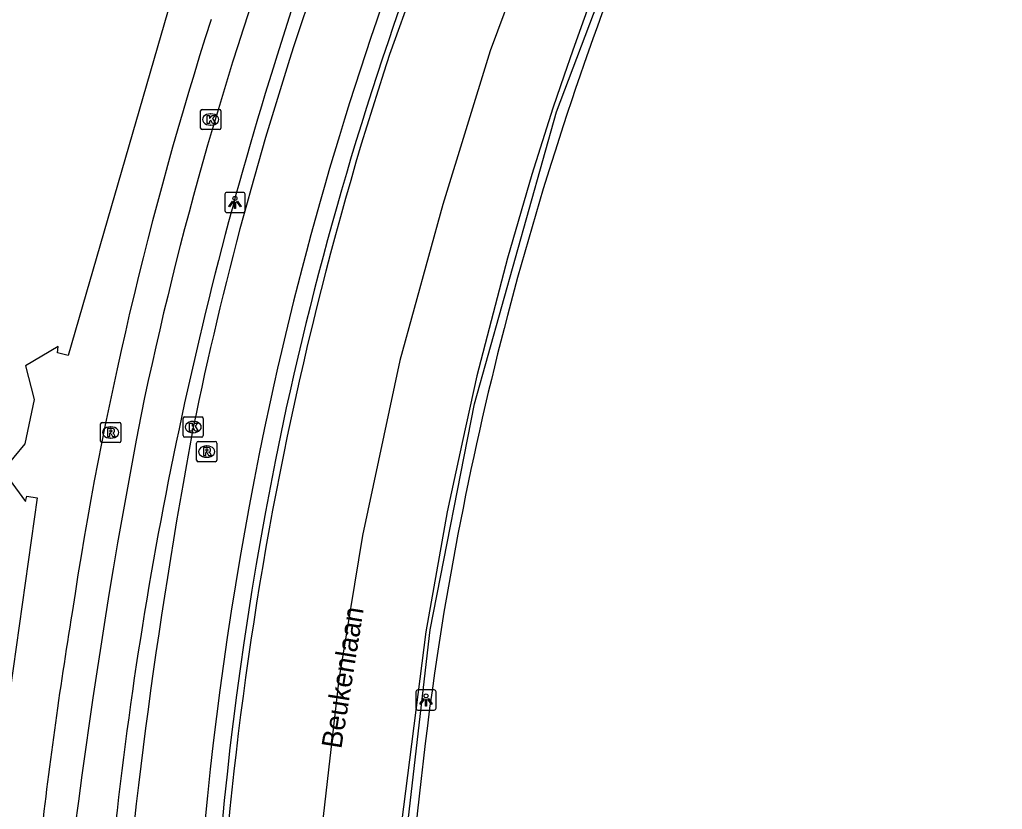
# Model space of a CAD drawing. Extents: x 158352 to 159489, y 383828 to 384597.
# Drawn here: x 159242.13 to 159290.84, y 384117.33 to 384156.46 of the extents above; entities that cross this region are included whole.
import ezdxf

# ---------------------------------------------------------------- set-up
doc = ezdxf.new("R2010")
doc.units = 0
for name, color, linetype in [('IMGEO_Fietspad_gesloten', 7, 'Continuous'), ('IMGEO_Kolk', 7, 'Continuous'), ('IMGEO_Lichtpunt', 7, 'Continuous'), ('IMGEO_Lijnafwatering', 7, 'Continuous'), ('IMGEO_Muur', 7, 'Continuous'), ('IMGEO_Openbare_ruimte_label', 7, 'Continuous'), ('IMGEO_Pand', 7, 'Continuous'), ('IMGEO_Rijbaan_regionaal_gesloten', 7, 'Continuous'), ('IMGEO_Rioolput', 7, 'Continuous'), ('IMGEO_Voetpad_open', 7, 'Continuous')]:
    doc.layers.add(name, color=color, linetype=linetype)

msp = doc.modelspace()

# ---------------------------------------------------------------- linework, layer by layer
at = {"layer": 'IMGEO_Fietspad_gesloten'}
for centre, radius, start, end in [((159423.293, 384100.667), 178.849, 159.50752, 168.31277), ((159446.053, 384094.642), 200.375, 161.8048, 173.89034), ((159570.29, 384074.757), 328.076, 169.08206, 176.31487)]:
    msp.add_arc(centre, radius, start, end, dxfattribs=at)
at = {"layer": 'IMGEO_Kolk'}
for p, q in [((159251.175, 384152.011), (159252.027, 384152.011)), ((159251.1, 384151.085), (159251.1, 384151.937)), ((159251.588, 384151.791), (159251.613, 384151.791)), ((159252.101, 384151.937), (159252.101, 384151.085)), ((159252.027, 384151.011), (159251.175, 384151.011)), ((159251.611, 384151.231), (159251.586, 384151.231)), ((159250.233, 384135.847), (159250.233, 384136.699)), ((159250.308, 384136.773), (159251.16, 384136.773)), ((159250.721, 384136.553), (159250.746, 384136.553)), ((159251.234, 384136.699), (159251.234, 384135.847)), ((159250.744, 384135.993), (159250.719, 384135.993)), ((159251.16, 384135.773), (159250.308, 384135.773))]:
    msp.add_line(p, q, dxfattribs=at)
for points in [[(159251.175, 384152.011), (159252.027, 384152.011)], [(159251.1, 384151.085), (159251.1, 384151.937)], [(159251.421, 384151.711), (159251.544, 384151.711), (159251.544, 384151.56), (159251.674, 384151.711), (159251.838, 384151.711), (159251.692, 384151.56), (159251.845, 384151.311), (159251.693, 384151.311), (159251.608, 384151.475), (159251.544, 384151.408), (159251.544, 384151.311), (159251.421, 384151.311), (159251.421, 384151.711)], [(159252.101, 384151.937), (159252.101, 384151.085)], [(159252.027, 384151.011), (159251.175, 384151.011)], [(159250.233, 384135.847), (159250.233, 384136.699)], [(159250.308, 384136.773), (159251.16, 384136.773)], [(159250.554, 384136.473), (159250.677, 384136.473), (159250.677, 384136.322), (159250.807, 384136.473), (159250.971, 384136.473), (159250.825, 384136.322), (159250.978, 384136.073), (159250.826, 384136.073), (159250.741, 384136.237), (159250.677, 384136.17), (159250.677, 384136.073), (159250.554, 384136.073), (159250.554, 384136.473)], [(159251.234, 384136.699), (159251.234, 384135.847)], [(159251.16, 384135.773), (159250.308, 384135.773)]]:
    msp.add_lwpolyline(points, dxfattribs=at)
for centre, start, end in [((159251.177, 384151.935), 91.552, 178.448), ((159251.177, 384151.935), 91.552, 178.448), ((159252.025, 384151.935), 1.552, 88.448), ((159252.025, 384151.935), 1.552, 88.448), ((159251.177, 384151.087), 181.552, 268.448), ((159251.177, 384151.087), 181.552, 268.448), ((159252.025, 384151.087), 271.552, 358.448), ((159252.025, 384151.087), 271.552, 358.448), ((159250.31, 384136.697), 91.552, 178.448), ((159250.31, 384136.697), 91.552, 178.448), ((159251.158, 384136.697), 1.552, 88.448), ((159251.158, 384136.697), 1.552, 88.448), ((159250.31, 384135.849), 181.552, 268.448), ((159250.31, 384135.849), 181.552, 268.448), ((159251.158, 384135.849), 271.552, 358.448), ((159251.158, 384135.849), 271.552, 358.448)]:
    msp.add_arc(centre, 0.0765, start, end, dxfattribs=at)
for centre, major_axis, ratio, start_param, end_param in [((159251.587, 384151.511), (-0.387, 0.002), 0.722429, 4.712389, 7.853982), ((159251.612, 384151.511), (-0.39, 0.002), 0.717154, 1.570796, 4.712389), ((159250.72, 384136.273), (-0.387, 0.002), 0.722429, 4.712389, 7.853982), ((159250.745, 384136.273), (-0.39, 0.002), 0.717154, 1.570796, 4.712389)]:
    msp.add_ellipse(centre, major_axis=major_axis, ratio=ratio, start_param=start_param, end_param=end_param, dxfattribs=at)
at = {"layer": 'IMGEO_Lichtpunt'}
for p, q in [((159252.306, 384147.805), (159252.306, 384146.998)), ((159252.306, 384147.805), (159252.306, 384146.998)), ((159253.208, 384147.9), (159252.4, 384147.9)), ((159253.208, 384147.9), (159252.4, 384147.9)), ((159253.302, 384146.998), (159253.302, 384147.805)), ((159253.302, 384146.998), (159253.302, 384147.805)), ((159252.4, 384146.904), (159253.208, 384146.904)), ((159252.4, 384146.904), (159253.208, 384146.904)), ((159262.678, 384123.25), (159261.87, 384123.25)), ((159262.678, 384123.25), (159261.87, 384123.25)), ((159261.776, 384123.155), (159261.776, 384122.348)), ((159261.776, 384123.155), (159261.776, 384122.348)), ((159262.772, 384122.348), (159262.772, 384123.155)), ((159262.772, 384122.348), (159262.772, 384123.155)), ((159261.87, 384122.254), (159262.678, 384122.254)), ((159261.87, 384122.254), (159262.678, 384122.254))]:
    msp.add_line(p, q, dxfattribs=at)
for points in [[(159252.68, 384147.469), (159252.719, 384147.441), (159252.531, 384147.179), (159252.493, 384147.206), (159252.68, 384147.469)], [(159252.782, 384147.421), (159252.829, 384147.421), (159252.829, 384147.099), (159252.782, 384147.099), (159252.782, 384147.421)], [(159252.892, 384147.441), (159252.93, 384147.468), (159253.117, 384147.206), (159253.078, 384147.178), (159252.892, 384147.441)], [(159262.15, 384122.819), (159262.189, 384122.791), (159262.001, 384122.529), (159261.963, 384122.556), (159262.15, 384122.819)], [(159262.252, 384122.771), (159262.299, 384122.771), (159262.299, 384122.449), (159262.252, 384122.449), (159262.252, 384122.771)], [(159262.362, 384122.791), (159262.4, 384122.818), (159262.587, 384122.556), (159262.548, 384122.528), (159262.362, 384122.791)]]:
    msp.add_lwpolyline(points, dxfattribs=at)
for centre in [(159252.805, 384147.603), (159262.275, 384122.953)]:
    msp.add_circle(centre, 0.0994, dxfattribs=at)
for centre, start, end in [((159252.4, 384147.805), 90, 180), ((159252.4, 384147.805), 90, 180), ((159253.208, 384147.805), 0, 90), ((159253.208, 384147.805), 0, 90), ((159252.4, 384146.998), 180, 270), ((159252.4, 384146.998), 180, 270), ((159253.208, 384146.998), 270, 0), ((159253.208, 384146.998), 270, 360), ((159261.87, 384123.155), 90, 180), ((159261.87, 384123.155), 90, 180), ((159262.678, 384123.155), 0, 90), ((159262.678, 384123.155), 0, 90), ((159261.87, 384122.348), 180, 270), ((159261.87, 384122.348), 180, 270), ((159262.678, 384122.348), 270, 0), ((159262.678, 384122.348), 270, 360)]:
    msp.add_arc(centre, 0.0946, start, end, dxfattribs=at)
at = {"layer": 'IMGEO_Lijnafwatering'}
for points in [[(159277.28, 384173.336), (159275.906, 384170.483), (159274.824, 384168.133), (159272.772, 384163.384), (159271.802, 384160.986), (159270.567, 384157.765), (159269.959, 384156.109), (159269.535, 384154.897)], [(159269.535, 384154.897), (159269.118, 384153.705), (159268.568, 384152.07), (159267.52, 384148.785), (159266.306, 384144.648), (159264.788, 384138.806), (159264.099, 384135.651)], [(159264.099, 384135.651), (159263.316, 384132.067), (159262.259, 384126.125), (159260.957, 384115.903)]]:
    msp.add_lwpolyline(points, dxfattribs=at)
at = {"layer": 'IMGEO_Muur'}
msp.add_lwpolyline([(159262.877, 384161.42), (159260.47, 384154.737)], dxfattribs=at)
for centre, radius, start, end in [((159422.322, 384100.525), 170.962, 158.4217, 167.60222), ((159425.141, 384100.41), 173.401, 161.74161, 171.6113), ((159428.493, 384099.924), 177.12, 167.84087, 181.44637), ((159427.917, 384099.721), 176.248, 171.52156, 181.22289)]:
    msp.add_arc(centre, radius, start, end, dxfattribs=at)
at = {"layer": 'IMGEO_Pand'}
msp.add_lwpolyline([(159250.188, 384159.332), (159244.538, 384139.822), (159244.004, 384139.953), (159244.045, 384140.269), (159242.416, 384139.313), (159242.857, 384137.643), (159242.392, 384135.444), (159241.299, 384134.114), (159242.428, 384132.585), (159242.489, 384132.849), (159243, 384132.767), (159240.163, 384112.68)], dxfattribs=at)
at = {"layer": 'IMGEO_Rijbaan_regionaal_gesloten'}
for points in [[(159260.803, 384111.778), (159262.475, 384126.232), (159264.678, 384137.417), (159268.735, 384151.895), (159274.068, 384165.954), (159278.21, 384174.788), (159279.041, 384176.526), (159283.476, 384184.645), (159283.856, 384185.315), (159290.842, 384196.371)], [(159281.68, 384189.635), (159276.714, 384180.808), (159273.22, 384173.893), (159271.418, 384169.994), (159268.255, 384162.454), (159265.459, 384154.913), (159263.105, 384147.3), (159260.972, 384139.575), (159259.133, 384130.895), (159257.956, 384123.759), (159257.036, 384115.814), (159256.668, 384111.768), (159256.448, 384107.759), (159256.374, 384103.824), (159256.337, 384099.851), (159257.073, 384078.885), (159257.992, 384055.492), (159258.838, 384034.563), (159261.56, 384009.074), (159263.73, 383989.138), (159264.746, 383979.804)]]:
    msp.add_lwpolyline(points, dxfattribs=at)
for centre, radius, start, end in [((159424.366, 384100.491), 177.278, 154.44809, 168.3553), ((159426.633, 384099.786), 165.736, 156.50994, 170.96437), ((159419.551, 384101.572), 168.878, 158.46247, 167.70632), ((159429.566, 384099.65), 179.073, 167.78789, 181.28744), ((159521.206, 384085.822), 275.135, 169.43398, 175.72887), ((159431.811, 384099.787), 170.851, 171.23724, 180.65729)]:
    msp.add_arc(centre, radius, start, end, dxfattribs=at)
at = {"layer": 'IMGEO_Rioolput'}
for p, q in [((159246.143, 384135.578), (159246.143, 384136.43)), ((159246.218, 384136.504), (159247.07, 384136.504)), ((159247.144, 384136.43), (159247.144, 384135.578)), ((159246.631, 384136.284), (159246.656, 384136.284)), ((159247.07, 384135.504), (159246.218, 384135.504)), ((159246.654, 384135.724), (159246.629, 384135.724)), ((159250.903, 384134.63), (159250.903, 384135.482)), ((159250.978, 384135.556), (159251.83, 384135.556)), ((159251.904, 384135.482), (159251.904, 384134.63)), ((159251.391, 384135.336), (159251.416, 384135.336)), ((159251.83, 384134.556), (159250.978, 384134.556)), ((159251.414, 384134.776), (159251.389, 384134.776))]:
    msp.add_line(p, q, dxfattribs=at)
for points in [[(159246.143, 384135.578), (159246.143, 384136.43)], [(159246.218, 384136.504), (159247.07, 384136.504)], [(159247.144, 384136.43), (159247.144, 384135.578)], [(159246.732, 384136.202), (159246.48, 384136.204), (159246.48, 384135.804)], [(159246.48, 384135.804), (159246.604, 384135.804), (159246.604, 384135.966), (159246.615, 384135.966)], [(159246.658, 384136.123), (159246.604, 384136.123), (159246.604, 384136.042)], [(159246.604, 384136.042), (159246.656, 384136.042)], [(159246.662, 384135.937), (159246.733, 384135.804), (159246.873, 384135.804), (159246.808, 384135.93)], [(159247.07, 384135.504), (159246.218, 384135.504)], [(159250.903, 384134.63), (159250.903, 384135.482)], [(159250.978, 384135.556), (159251.83, 384135.556)], [(159251.904, 384135.482), (159251.904, 384134.63)], [(159251.492, 384135.254), (159251.24, 384135.256), (159251.24, 384134.856)], [(159251.24, 384134.856), (159251.364, 384134.856), (159251.364, 384135.018), (159251.375, 384135.018)], [(159251.418, 384135.175), (159251.364, 384135.175), (159251.364, 384135.094)], [(159251.364, 384135.094), (159251.416, 384135.094)], [(159251.422, 384134.989), (159251.493, 384134.856), (159251.633, 384134.856), (159251.568, 384134.982)], [(159251.83, 384134.556), (159250.978, 384134.556)]]:
    msp.add_lwpolyline(points, dxfattribs=at)
for centre, radius, start, end in [((159246.22, 384136.428), 0.0765, 91.552, 178.448), ((159246.22, 384136.428), 0.0765, 91.552, 178.448), ((159247.068, 384136.428), 0.0765, 1.552, 88.448), ((159247.068, 384136.428), 0.0765, 1.552, 88.448), ((159246.614, 384135.913), 0.0533, 26.0293, 88.6989), ((159246.64, 384136.231), 0.19, 274.7715, 282.9687), ((159246.664, 384136.027), 0.0964, 77.0061, 93.1865), ((159246.678, 384136.084), 0.0378, 276.6634, 79.6772), ((159246.731, 384136.092), 0.109, 350.3612, 89.416), ((159246.729, 384136.092), 0.112, 277.5842, 350.9817), ((159246.713, 384135.877), 0.108, 29.5134, 73.7905), ((159246.22, 384135.58), 0.0765, 181.552, 268.448), ((159246.22, 384135.58), 0.0765, 181.552, 268.448), ((159247.068, 384135.58), 0.0765, 271.552, 358.448), ((159247.068, 384135.58), 0.0765, 271.552, 358.448), ((159250.98, 384135.48), 0.0765, 91.552, 178.448), ((159250.98, 384135.48), 0.0765, 91.552, 178.448), ((159251.828, 384135.48), 0.0765, 1.552, 88.448), ((159251.828, 384135.48), 0.0765, 1.552, 88.448), ((159251.374, 384134.965), 0.0533, 26.0293, 88.6989), ((159251.4, 384135.283), 0.19, 274.7715, 282.9687), ((159251.424, 384135.079), 0.0964, 77.0061, 93.1865), ((159251.438, 384135.136), 0.0378, 276.6634, 79.6772), ((159251.491, 384135.144), 0.109, 350.3612, 89.416), ((159251.489, 384135.144), 0.112, 277.5842, 350.9817), ((159251.473, 384134.929), 0.108, 29.5134, 73.7905), ((159250.98, 384134.632), 0.0765, 181.552, 268.448), ((159250.98, 384134.632), 0.0765, 181.552, 268.448), ((159251.828, 384134.632), 0.0765, 271.552, 358.448), ((159251.828, 384134.632), 0.0765, 271.552, 358.448)]:
    msp.add_arc(centre, radius, start, end, dxfattribs=at)
for centre, major_axis, ratio, start_param, end_param in [((159246.63, 384136.004), (-0.387, 0.002), 0.722429, 4.712389, 7.853982), ((159246.655, 384136.004), (-0.39, 0.002), 0.717154, 1.570796, 4.712389), ((159251.39, 384135.056), (-0.387, 0.002), 0.722429, 4.712389, 7.853982), ((159251.415, 384135.056), (-0.39, 0.002), 0.717154, 1.570796, 4.712389)]:
    msp.add_ellipse(centre, major_axis=major_axis, ratio=ratio, start_param=start_param, end_param=end_param, dxfattribs=at)
at = {"layer": 'IMGEO_Voetpad_open'}
for centre, radius, start, end in [((159429.57, 384099.226), 186.926, 162.17101, 171.42777), ((159475.781, 384089.311), 234.117, 170.71414, 173.60015)]:
    msp.add_arc(centre, radius, start, end, dxfattribs=at)

# ---------------------------------------------------------------- texts
at = {"layer": 'IMGEO_Openbare_ruimte_label'}
msp.add_text('Beukenlaan', height=1, rotation=80.9052, dxfattribs=at).set_placement((159258.073, 384120.3))

doc.saveas('drawing.dxf')
